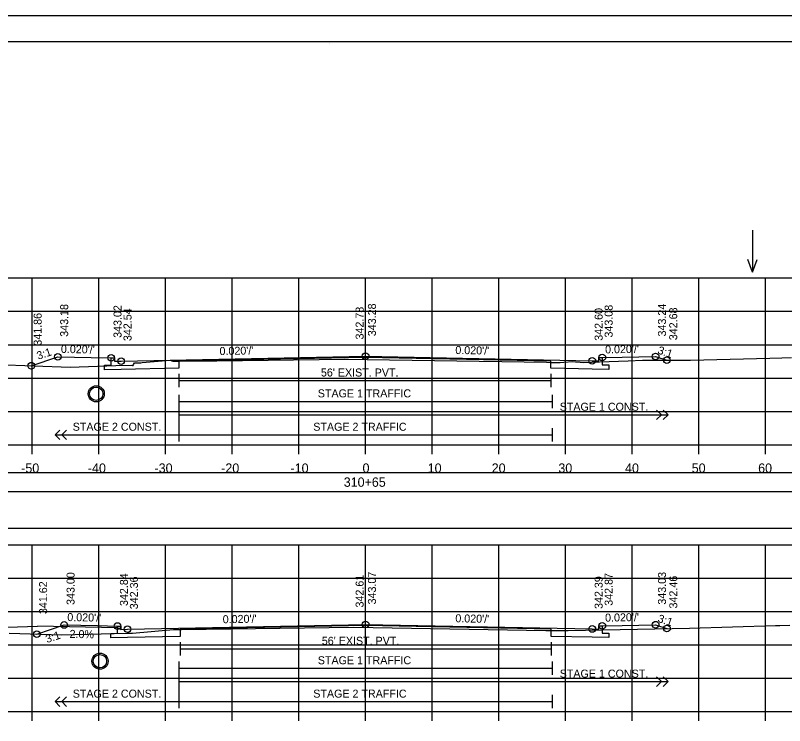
# Model space of a CAD drawing. Extents: x 1368122 to 1710785, y 373130 to 557566.
# Drawn here: x 1369303 to 1369418.4, y 374517.2 to 374623.7 of the extents above; entities that cross this region are included whole.
import ezdxf

# ---------------------------------------------------------------- set-up
doc = ezdxf.new("R2010")
doc.units = 0
for name, color, linetype in [('R_Alt Surface', 7, 'Continuous'), ('R_Axis', 7, 'Continuous'), ('R_Axis Annot', 7, 'Continuous'), ('R_Border', 7, 'Continuous'), ('R_Drive', 7, 'Continuous'), ('R_Exist Surface', 7, 'Continuous'), ('R_Fin Surface', 7, 'Continuous'), ('R_Grid', 7, 'Continuous'), ('R_No Plot', 7, 'Continuous'), ('R_Striping', 7, 'Continuous'), ('R_Water', 7, 'Continuous'), ('R_Water Annot', 7, 'Continuous'), ('R_Xsect Elev', 7, 'Continuous'), ('R_Xsect Slope', 7, 'Continuous')]:
    doc.layers.add(name, color=color, linetype=linetype)

msp = doc.modelspace()

# ---------------------------------------------------------------- linework, layer by layer
for points in [[(1369206.41, 374552.33), (1369504.71, 374552.33), (1369504.71, 374555.15), (1369206.41, 374555.15)], [(1369206.41, 374546.86), (1369504.71, 374546.86), (1369504.71, 374552.27), (1369206.41, 374552.27)]]:
    msp.add_lwpolyline(points, close=True)
at = {"layer": 'R_Alt Surface'}
for points in [[(1369391.06, 374572.41), (1369391.06, 374571.32), (1369392.06, 374571.3), (1369392.06, 374570.63), (1369389.56, 374570.68), (1369383.33, 374570.81), (1369383.33, 374571.89), (1369355.56, 374572.44), (1369327.56, 374571.88), (1369327.56, 374570.8), (1369318.9, 374570.63), (1369316.4, 374570.58), (1369316.4, 374571.25), (1369317.4, 374571.27), (1369317.4, 374572.36)], [(1369327.56, 374569.97), (1369327.56, 374567.97)], [(1369383.33, 374569.97), (1369383.33, 374567.97)], [(1369327.56, 374568.97), (1369383.33, 374568.97)], [(1369391.06, 374532.21), (1369391.06, 374531.12), (1369392.06, 374531.1), (1369392.06, 374530.43), (1369389.56, 374530.48), (1369383.39, 374530.6), (1369383.39, 374531.68), (1369355.56, 374532.24), (1369327.73, 374531.68), (1369327.73, 374530.6), (1369319.86, 374530.44), (1369317.36, 374530.39), (1369317.36, 374531.06), (1369318.36, 374531.08), (1369318.36, 374532.17)], [(1369327.73, 374529.76), (1369327.73, 374527.76)], [(1369383.39, 374529.76), (1369383.39, 374527.76)], [(1369327.73, 374528.76), (1369383.39, 374528.76)]]:
    msp.add_lwpolyline(points, dxfattribs=at)
at = {"layer": 'R_Axis'}
for p, q in [((1369205.56, 374559.34), (1369505.56, 374559.34)), ((1369305.56, 374557.94), (1369305.56, 374559.34)), ((1369315.56, 374557.94), (1369315.56, 374559.34)), ((1369325.56, 374557.94), (1369325.56, 374559.34)), ((1369335.56, 374557.94), (1369335.56, 374559.34)), ((1369345.56, 374557.94), (1369345.56, 374559.34)), ((1369355.56, 374557.94), (1369355.56, 374559.34)), ((1369365.56, 374557.94), (1369365.56, 374559.34)), ((1369375.56, 374557.94), (1369375.56, 374559.34)), ((1369385.56, 374557.94), (1369385.56, 374559.34)), ((1369395.56, 374557.94), (1369395.56, 374559.34)), ((1369405.56, 374557.94), (1369405.56, 374559.34)), ((1369415.56, 374557.94), (1369415.56, 374559.34)), ((1369205.56, 374519.34), (1369505.56, 374519.34)), ((1369305.56, 374517.94), (1369305.56, 374519.34)), ((1369315.56, 374517.94), (1369315.56, 374519.34)), ((1369325.56, 374517.94), (1369325.56, 374519.34)), ((1369335.56, 374517.94), (1369335.56, 374519.34)), ((1369345.56, 374517.94), (1369345.56, 374519.34)), ((1369355.56, 374517.94), (1369355.56, 374519.34)), ((1369365.56, 374517.94), (1369365.56, 374519.34)), ((1369375.56, 374517.94), (1369375.56, 374519.34)), ((1369385.56, 374517.94), (1369385.56, 374519.34)), ((1369395.56, 374517.94), (1369395.56, 374519.34)), ((1369405.56, 374517.94), (1369405.56, 374519.34)), ((1369415.56, 374517.94), (1369415.56, 374519.34))]:
    msp.add_line(p, q, dxfattribs=at)
at = {"layer": 'R_Border'}
for p, q in [((1369197.56, 374619.8), (1369513.74, 374619.8)), ((1369350.08, 374619.54), (1369350.08, 374619.54)), ((1369350.08, 374619.54), (1369350.08, 374619.54))]:
    msp.add_line(p, q, dxfattribs=at)
at = {"layer": 'R_Drive'}
for p, q in [((1369289.56, 374531.53), (1369306.36, 374532.16)), ((1369318.36, 374531.92), (1369306.36, 374532.16)), ((1369318.86, 374531.67), (1369318.36, 374531.92))]:
    msp.add_line(p, q, dxfattribs=at)
at = {"layer": 'R_Exist Surface'}
for points in [[(1369300.28, 374571.37), (1369311.25, 374570.99), (1369318.11, 374571.2), (1369320.48, 374571.27), (1369320.59, 374571.22), (1369320.7, 374571.22), (1369320.77, 374571.38), (1369320.9, 374571.62), (1369321.11, 374571.62), (1369321.4, 374571.62), (1369321.84, 374571.63), (1369322.05, 374571.66), (1369326.25, 374572.03), (1369326.66, 374571.89), (1369326.73, 374571.86), (1369327.35, 374571.86), (1369327.56, 374571.86), (1369333.26, 374571.93), (1369352.45, 374572.16), (1369382.68, 374571.7), (1369383.33, 374571.69), (1369384.7, 374571.65), (1369384.71, 374571.65), (1369384.72, 374571.66), (1369385.27, 374571.73), (1369386.66, 374571.81), (1369387.02, 374571.78), (1369387.74, 374571.7), (1369388.29, 374571.66), (1369390.66, 374571.75), (1369394.93, 374571.9), (1369397.1, 374572.02), (1369404.27, 374572), (1369416.21, 374572.33), (1369417.97, 374572.38), (1369419.43, 374572.44)], [(1369302.11, 374531.1), (1369310.01, 374530.83), (1369319.82, 374531.08), (1369320.42, 374531.1), (1369320.45, 374531.1), (1369320.47, 374531.1), (1369320.52, 374531.1), (1369320.58, 374531.11), (1369326.74, 374531.65), (1369326.75, 374531.65), (1369326.76, 374531.65), (1369327.72, 374531.65), (1369327.73, 374531.65), (1369327.97, 374531.65), (1369353.78, 374531.98), (1369382.6, 374531.52), (1369383.39, 374531.51), (1369383.41, 374531.51), (1369384.82, 374531.49), (1369384.83, 374531.49), (1369384.83, 374531.49), (1369384.87, 374531.49), (1369384.9, 374531.49), (1369385.93, 374531.51), (1369404.16, 374531.86), (1369417.04, 374532.23), (1369417.7, 374532.25), (1369419.17, 374532.31)]]:
    msp.add_lwpolyline(points, dxfattribs=at)
at = {"layer": 'R_Fin Surface'}
for points in [[(1369305.42, 374571.19), (1369309.4, 374572.52), (1369314.4, 374572.42), (1369317.4, 374572.36), (1369317.9, 374572.36), (1369317.9, 374571.86), (1369318.9, 374571.88), (1369355.56, 374572.61), (1369389.56, 374571.93), (1369390.56, 374571.91), (1369390.56, 374572.41), (1369391.06, 374572.41), (1369394.06, 374572.47), (1369399.06, 374572.57), (1369400.75, 374572.01)], [(1369306.24, 374530.96), (1369310.36, 374532.33), (1369315.36, 374532.23), (1369318.36, 374532.17), (1369318.86, 374532.17), (1369318.86, 374531.67), (1369319.86, 374531.69), (1369355.56, 374532.41), (1369389.56, 374531.73), (1369390.56, 374531.71), (1369390.56, 374532.21), (1369391.06, 374532.21), (1369394.06, 374532.27), (1369399.06, 374532.37), (1369400.76, 374531.8)]]:
    msp.add_lwpolyline(points, dxfattribs=at)
at = {"layer": 'R_Grid'}
for p, q in [((1369205.56, 374584.34), (1369505.56, 374584.34)), ((1369305.56, 374559.34), (1369305.56, 374584.34)), ((1369315.56, 374559.34), (1369315.56, 374584.34)), ((1369325.56, 374559.34), (1369325.56, 374584.34)), ((1369335.56, 374559.34), (1369335.56, 374584.34)), ((1369345.56, 374559.34), (1369345.56, 374584.34)), ((1369355.56, 374559.34), (1369355.56, 374584.34)), ((1369365.56, 374559.34), (1369365.56, 374584.34)), ((1369375.56, 374559.34), (1369375.56, 374584.34)), ((1369385.56, 374559.34), (1369385.56, 374584.34)), ((1369395.56, 374559.34), (1369395.56, 374584.34)), ((1369405.56, 374559.34), (1369405.56, 374584.34)), ((1369415.56, 374559.34), (1369415.56, 374584.34)), ((1369205.56, 374579.34), (1369505.56, 374579.34)), ((1369205.56, 374574.34), (1369505.56, 374574.34)), ((1369205.56, 374569.34), (1369505.56, 374569.34)), ((1369205.56, 374564.34), (1369505.56, 374564.34)), ((1369205.56, 374559.34), (1369505.56, 374559.34)), ((1369205.56, 374544.34), (1369505.56, 374544.34)), ((1369305.56, 374519.34), (1369305.56, 374544.34)), ((1369315.56, 374519.34), (1369315.56, 374544.34)), ((1369325.56, 374519.34), (1369325.56, 374544.34)), ((1369335.56, 374519.34), (1369335.56, 374544.34)), ((1369345.56, 374519.34), (1369345.56, 374544.34)), ((1369355.56, 374519.34), (1369355.56, 374544.34)), ((1369365.56, 374519.34), (1369365.56, 374544.34)), ((1369375.56, 374519.34), (1369375.56, 374544.34)), ((1369385.56, 374519.34), (1369385.56, 374544.34)), ((1369395.56, 374519.34), (1369395.56, 374544.34)), ((1369405.56, 374519.34), (1369405.56, 374544.34)), ((1369415.56, 374519.34), (1369415.56, 374544.34)), ((1369205.56, 374539.34), (1369505.56, 374539.34)), ((1369205.56, 374534.34), (1369505.56, 374534.34)), ((1369205.56, 374529.34), (1369505.56, 374529.34)), ((1369205.56, 374524.34), (1369505.56, 374524.34)), ((1369205.56, 374519.34), (1369505.56, 374519.34))]:
    msp.add_line(p, q, dxfattribs=at)
at = {"layer": 'R_No Plot'}
msp.add_line((1369185.16, 374623.69), (1369518.49, 374623.69), dxfattribs=at)
for points in [[(1369185.15, 374623.69), (1369518.49, 374623.69), (1369518.49, 374410.35), (1369185.15, 374410.35)], [(1369431.48, 374619.8), (1369451.1, 374619.8), (1369451.1, 374609.92), (1369467.21, 374609.92), (1369490.41, 374609.92), (1369490.53, 374581.76), (1369513.74, 374581.76), (1369513.74, 374414.34), (1369197.56, 374414.34), (1369197.56, 374619.8)]]:
    msp.add_lwpolyline(points, close=True, dxfattribs=at)
for centre, radius in [((1369309.4, 374572.52), 0.5), ((1369317.4, 374572.36), 0.5), ((1369318.9, 374571.88), 0.5), ((1369355.56, 374572.61), 0.5), ((1369389.56, 374571.93), 0.5), ((1369391.06, 374572.41), 0.5), ((1369399.06, 374572.57), 0.5), ((1369400.75, 374572.01), 0.5), ((1369305.42, 374571.19), 0.5), ((1369315.16, 374566.98), 1.21), ((1369355.56, 374532.41), 0.5), ((1369310.36, 374532.33), 0.5), ((1369318.36, 374532.17), 0.5), ((1369319.86, 374531.69), 0.5), ((1369389.56, 374531.73), 0.5), ((1369391.06, 374532.21), 0.5), ((1369399.06, 374532.37), 0.5), ((1369400.76, 374531.8), 0.5), ((1369306.24, 374530.96), 0.5), ((1369315.72, 374526.9), 1.21)]:
    msp.add_circle(centre, radius, dxfattribs=at)
at = {"layer": 'R_Striping'}
for p, q in [((1369399.92, 374563.84), (1369399.21, 374564.54)), ((1369400.92, 374563.84), (1369400.21, 374564.54)), ((1369399.21, 374563.13), (1369399.92, 374563.84)), ((1369400.21, 374563.13), (1369400.92, 374563.84)), ((1369309.01, 374560.84), (1369309.72, 374561.54)), ((1369309.01, 374560.84), (1369327.56, 374560.84)), ((1369309.72, 374560.13), (1369309.01, 374560.84)), ((1369310.01, 374560.84), (1369310.72, 374561.54)), ((1369310.72, 374560.13), (1369310.01, 374560.84)), ((1369399.92, 374523.84), (1369399.21, 374524.54)), ((1369399.21, 374523.13), (1369399.92, 374523.84)), ((1369400.92, 374523.84), (1369400.21, 374524.54)), ((1369400.21, 374523.13), (1369400.92, 374523.84)), ((1369309.01, 374520.84), (1369309.72, 374521.54)), ((1369310.01, 374520.84), (1369310.72, 374521.54)), ((1369309.01, 374520.84), (1369327.56, 374520.84)), ((1369309.72, 374520.13), (1369309.01, 374520.84)), ((1369310.72, 374520.13), (1369310.01, 374520.84))]:
    msp.add_line(p, q, dxfattribs=at)
for points in [[(1369327.56, 374566.84), (1369327.56, 374559.84)], [(1369383.56, 374566.84), (1369383.56, 374564.84)], [(1369327.56, 374565.84), (1369383.56, 374565.84)], [(1369327.56, 374563.84), (1369400.92, 374563.84)], [(1369383.56, 374561.84), (1369383.56, 374559.84)], [(1369327.56, 374560.84), (1369383.56, 374560.84)], [(1369327.56, 374526.84), (1369327.56, 374519.84)], [(1369383.56, 374526.84), (1369383.56, 374524.84)], [(1369327.56, 374525.84), (1369383.56, 374525.84)], [(1369327.56, 374523.84), (1369400.92, 374523.84)], [(1369383.56, 374521.84), (1369383.56, 374519.84)], [(1369327.56, 374520.84), (1369383.56, 374520.84)]]:
    msp.add_lwpolyline(points, dxfattribs=at)
at = {"layer": 'R_Water'}
for centre in [(1369315.16, 374566.98), (1369315.72, 374526.9)]:
    msp.add_circle(centre, 1, dxfattribs=at)
at = {"layer": 'R_Water Annot'}
for p, q in [((1369413.58, 374591.48), (1369413.58, 374585.2)), ((1369413.58, 374585.2), (1369412.88, 374587.12)), ((1369413.58, 374585.2), (1369414.28, 374587.12))]:
    msp.add_line(p, q, dxfattribs=at)
at = {"layer": 'R_Xsect Elev'}
for p, q in [((1369355.56, 374572.12), (1369355.56, 374582.12)), ((1369355.56, 374531.95), (1369355.56, 374541.95))]:
    msp.add_line(p, q, dxfattribs=at)

# ---------------------------------------------------------------- texts
at = {"layer": 'R_Axis Annot'}
for s, p in [('-50', (1369303.9, 374555.14)), ('-40', (1369313.9, 374555.14)), ('-30', (1369323.9, 374555.14)), ('-20', (1369333.9, 374555.14)), ('-10', (1369344.3, 374555.14)), ('0', (1369355.1, 374555.14)), ('10', (1369364.87, 374555.14)), ('20', (1369374.47, 374555.14)), ('30', (1369384.47, 374555.14)), ('40', (1369394.47, 374555.14)), ('50', (1369404.47, 374555.14)), ('60', (1369414.44, 374555.14)), ('310+65', (1369352.28, 374553.04))]:
    msp.add_text(s, height=1.4, dxfattribs=at).set_placement(p)
at = {"layer": 'R_Striping'}
for s, p in [('STAGE 1 TRAFFIC', (1369348.39, 374566.44)), ('STAGE 1 CONST.', (1369384.67, 374564.44)), ('STAGE 2 CONST.', (1369311.63, 374561.44)), ('STAGE 2 TRAFFIC', (1369347.71, 374561.44)), ('STAGE 1 TRAFFIC', (1369348.39, 374526.44)), ('STAGE 1 CONST.', (1369384.67, 374524.44)), ('STAGE 2 CONST.', (1369311.63, 374521.44)), ('STAGE 2 TRAFFIC', (1369347.71, 374521.44))]:
    msp.add_text(s, height=1.2, dxfattribs=at).set_placement(p)
at = {"layer": 'R_Water'}
for p in [(1369348.86, 374569.57), (1369348.99, 374529.36)]:
    msp.add_text("56' EXIST. PVT.", height=1.2, dxfattribs=at).set_placement(p)
at = {"layer": 'R_Xsect Elev'}
for s, rotation, p in [('343.18', 90, (1369310.95, 374575.52)), ('343.02', 90, (1369318.95, 374575.36)), ('343.28', 90, (1369357.11, 374575.61)), ('343.08', 90, (1369392.61, 374575.41)), ('343.24', 90, (1369400.61, 374575.57)), ('341.86', 90, (1369306.97, 374574.19)), ('342.54', 90, (1369320.45, 374574.88)), ('342.78', 90, (1369355.26, 374575.12)), ('342.60', 90, (1369391.11, 374574.93)), ('342.68', 90, (1369402.3, 374575.01)), ('343.00', 90, (1369311.91, 374535.33)), ('342.84', 90, (1369319.91, 374535.17)), ('343.07', 90, (1369357.11, 374535.41)), ('342.87', 90, (1369392.61, 374535.21)), ('343.03', 90, (1369400.61, 374535.37)), ('341.62', 90, (1369307.79, 374533.96)), ('342.36', 90, (1369321.41, 374534.69)), ('342.61', 90, (1369355.26, 374534.95)), ('342.39', 90, (1369391.11, 374534.73)), ('342.46', 90, (1369402.31, 374534.8)), ('2.0%', 358.8542, (1369311.15, 374530.4))]:
    msp.add_text(s, height=1.2, rotation=rotation, dxfattribs=at).set_placement(p)
at = {"layer": 'R_Xsect Slope'}
for s, rotation, p in [('3:1', 18.4349, (1369306.46, 374572.07)), ("0.020'/'", 358.8542, (1369309.85, 374573.11)), ("0.020'/'", 1.1458, (1369333.66, 374572.78)), ("0.020'/'", 358.8542, (1369369.01, 374572.95)), ("0.020'/'", 1.1458, (1369391.49, 374573.02)), ('3:1', 341.5651, (1369399.27, 374573.03)), ("0.020'/'", 358.8542, (1369310.81, 374532.92)), ("0.020'/'", 1.1458, (1369391.49, 374532.82)), ("0.020'/'", 1.1458, (1369334.14, 374532.58)), ("0.020'/'", 358.8542, (1369369.01, 374532.74)), ('3:1', 341.5651, (1369399.28, 374532.82)), ('3:1', 18.4349, (1369307.78, 374529.61))]:
    msp.add_text(s, height=1.2, rotation=rotation, dxfattribs=at).set_placement(p)

doc.saveas('drawing.dxf')
